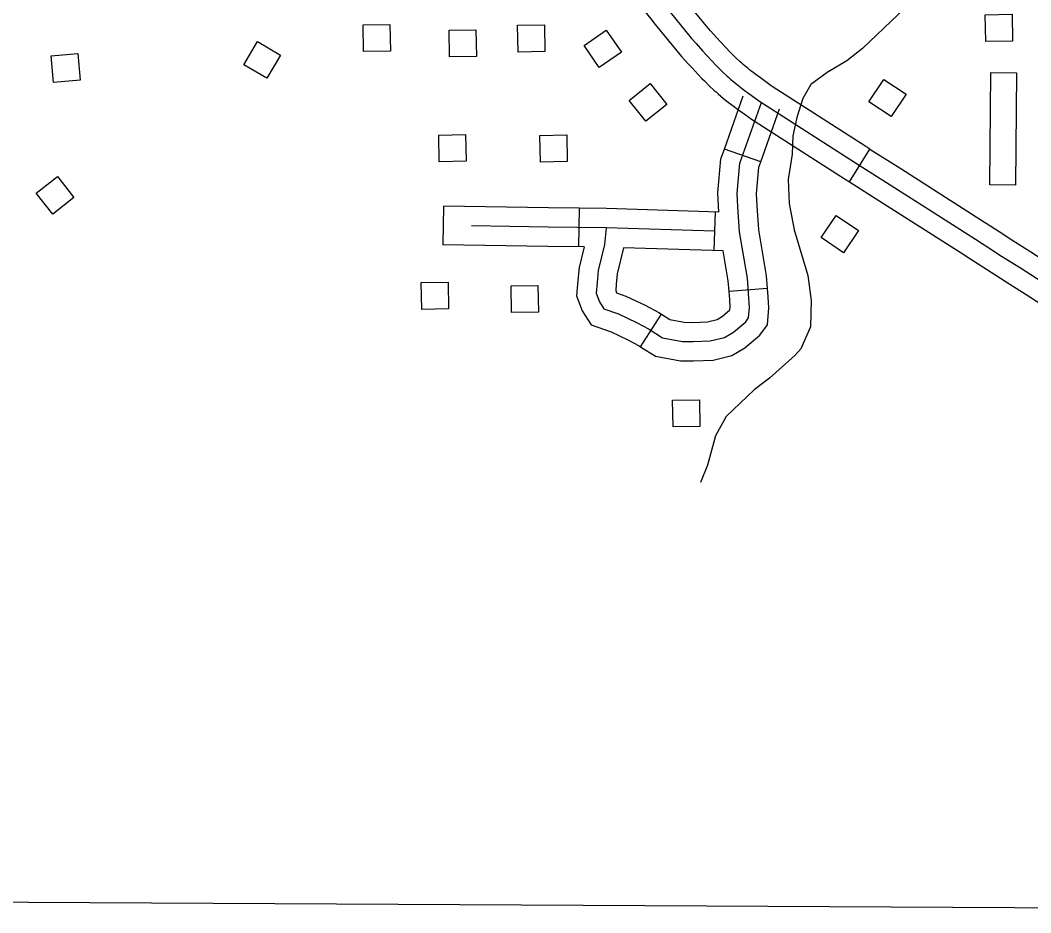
# Model space of a CAD drawing. Extents: x -19 to 366, y -4 to 359.
# Drawn here: x 137.616 to 138.361, y 194.009 to 194.667 of the extents above; entities that cross this region are included whole.
import ezdxf

# ---------------------------------------------------------------- set-up
doc = ezdxf.new("R2010")
doc.units = 0
for name, color, linetype in [('21', 7, 'Continuous'), ('R_Axis Annot', 7, 'Continuous'), ('R_ROW', 7, 'Continuous'), ('R_ROW Annot', 7, 'Continuous'), ('R_Temp Easement', 7, 'Continuous'), ('Sheet Fence', 7, 'Continuous')]:
    doc.layers.add(name, color=color, linetype=linetype)

msp = doc.modelspace()

# ---------------------------------------------------------------- linework, layer by layer
at = {"layer": '21'}
for points in [[(138.32751, 194.65097), (138.32716, 194.67068), (138.34693, 194.67103), (138.34728, 194.65132)], [(137.86921, 194.64356), (137.86887, 194.66327), (137.88864, 194.66362), (137.88898, 194.64391)], [(137.98299, 194.64326), (137.98264, 194.66297), (138.00241, 194.66332), (138.00276, 194.64361)], [(137.93251, 194.6396), (137.93217, 194.65931), (137.95194, 194.65965), (137.95228, 194.63994)], [(138.04788, 194.6593), (138.0591, 194.6431), (138.04285, 194.63184), (138.03163, 194.64804)], [(137.80801, 194.6409), (137.79801, 194.62391), (137.78097, 194.63394), (137.79097, 194.65093)], [(137.65875, 194.6421), (137.66048, 194.62246), (137.64079, 194.62072), (137.63906, 194.64036)], [(138.25236, 194.62309), (138.26883, 194.61227), (138.25798, 194.59575), (138.2415, 194.60657)], [(138.34951, 194.54519), (138.33058, 194.54535), (138.33125, 194.62821), (138.35019, 194.62805)], [(138.08026, 194.61999), (138.09259, 194.60461), (138.07717, 194.59224), (138.06484, 194.60762)], [(137.92494, 194.56241), (137.92459, 194.58212), (137.94436, 194.58247), (137.94471, 194.56276)], [(137.99941, 194.56217), (137.99907, 194.58188), (138.01884, 194.58222), (138.01918, 194.56251)], [(137.64363, 194.55161), (137.65579, 194.53609), (137.64023, 194.5239), (137.62807, 194.53942)], [(138.23373, 194.51178), (138.22265, 194.49548), (138.2063, 194.5066), (138.21738, 194.5229)], [(137.91204, 194.45371), (137.91169, 194.47342), (137.93146, 194.47376), (137.9318, 194.45405)], [(137.97819, 194.45134), (137.97785, 194.47105), (137.99761, 194.4714), (137.99796, 194.45169)], [(138.09721, 194.36712), (138.09686, 194.38683), (138.11663, 194.38717), (138.11698, 194.36746)]]:
    msp.add_lwpolyline(points, close=True, dxfattribs=at)
at = {"layer": 'R_Axis Annot'}
msp.add_lwpolyline([(137.395, 194.01835), (138.39407, 194.01298)], dxfattribs=at)
at = {"layer": 'R_ROW'}
for p in [(138.22707, 194.54775), (138.24225, 194.57176)]:
    msp.add_line(p, (138.24225, 194.57176), dxfattribs=at)
for points in [[(138.07161, 194.70127), (138.07505, 194.69698), (138.07777, 194.6938), (138.09174, 194.6766), (138.09506, 194.67252), (138.11087, 194.65325), (138.11416, 194.64943), (138.11891, 194.64414), (138.12168, 194.64114), (138.12598, 194.63651), (138.12865, 194.63368), (138.13026, 194.63207), (138.13366, 194.62872), (138.13714, 194.62547), (138.13816, 194.62456), (138.13962, 194.62332), (138.14346, 194.62006), (138.1447, 194.61907), (138.14846, 194.61615), (138.15066, 194.6145), (138.15211, 194.61341), (138.16122, 194.60689), (138.16226, 194.60614)], [(138.1594, 194.6257), (138.15918, 194.62586), (138.15708, 194.62744), (138.15349, 194.63023), (138.15249, 194.63103), (138.14882, 194.63414), (138.14749, 194.63528), (138.14671, 194.63597), (138.14349, 194.63897), (138.14027, 194.64214), (138.13885, 194.64357), (138.13636, 194.64622), (138.1321, 194.6508), (138.12942, 194.6537), (138.12482, 194.65882), (138.12174, 194.66239), (138.10606, 194.68151), (138.10277, 194.68556), (138.09403, 194.69631)], [(138.07198, 194.6784), (138.08072, 194.66764), (138.08406, 194.66354), (138.1, 194.64411), (138.10349, 194.64005), (138.10841, 194.63458), (138.11126, 194.63149), (138.11561, 194.62681), (138.11845, 194.62379), (138.12025, 194.62199), (138.12382, 194.61847), (138.12757, 194.61497), (138.12884, 194.61384), (138.13042, 194.61249), (138.13443, 194.6091), (138.1359, 194.60792), (138.13983, 194.60486), (138.14214, 194.60313), (138.14238, 194.60295)], [(138.24225, 194.57176), (138.23926, 194.57365), (138.17023, 194.6179), (138.16949, 194.61843), (138.16051, 194.62487), (138.1594, 194.6257)], [(138.14238, 194.60295), (138.14372, 194.60195), (138.15294, 194.59534), (138.15428, 194.59438), (138.22401, 194.54968), (138.22707, 194.54775)], [(138.16226, 194.60614), (138.23163, 194.56167), (138.25725, 194.54547), (138.28063, 194.53043), (138.32008, 194.50535), (138.32976, 194.49911), (138.33916, 194.493), (138.35304, 194.48422), (138.3649, 194.47658), (138.37594, 194.46949), (138.38308, 194.465)], [(138.24225, 194.57176), (138.26489, 194.55745), (138.28828, 194.5424), (138.32663, 194.51802)], [(138.22707, 194.54775), (138.24961, 194.5335), (138.27297, 194.51847), (138.31139, 194.49405)], [(138.32663, 194.51802), (138.32774, 194.51732), (138.33749, 194.51103), (138.34683, 194.50495), (138.36069, 194.49619), (138.37258, 194.48852), (138.38355, 194.48148), (138.3907, 194.47699), (138.39688, 194.47301), (138.4108, 194.4645)], [(138.31139, 194.49405), (138.31242, 194.49339), (138.32204, 194.48719), (138.33149, 194.48104), (138.3454, 194.47225), (138.35722, 194.46463), (138.36832, 194.4575), (138.37546, 194.45302), (138.38179, 194.44894), (138.39599, 194.44026)]]:
    msp.add_lwpolyline(points, dxfattribs=at)
at = {"layer": 'R_ROW Annot'}
for p, q in [((138.16183, 194.56229), (138.13505, 194.57175)), ((137.92798, 194.52968), (137.92761, 194.50127)), ((138.02797, 194.52816), (138.0276, 194.49975)), ((138.12818, 194.52544), (138.12731, 194.49705)), ((138.16682, 194.46912), (138.1385, 194.46694)), ((138.07327, 194.42622), (138.0886, 194.45014))]:
    msp.add_line(p, q, dxfattribs=at)
for points in [[(138.13505, 194.57175), (138.14886, 194.61087)], [(138.14615, 194.51074), (138.14491, 194.52916), (138.14444, 194.53925), (138.14647, 194.56145), (138.16226, 194.60614)], [(138.16183, 194.56229), (138.17565, 194.60141)], [(138.13086, 194.52536), (138.1302, 194.53957), (138.13249, 194.56451), (138.13505, 194.57175)], [(138.16682, 194.46912), (138.16611, 194.47834), (138.16027, 194.51242), (138.15909, 194.52996), (138.15867, 194.53893), (138.16046, 194.55839), (138.16183, 194.56229)], [(138.02797, 194.52816), (138.00544, 194.52845), (137.92798, 194.52968)], [(138.13086, 194.52536), (138.04817, 194.5279), (138.02797, 194.52816)], [(138.04786, 194.5137), (138.00524, 194.51425), (137.9487, 194.51514)], [(138.04786, 194.5137), (138.04741, 194.50898), (138.04662, 194.50154), (138.04448, 194.49234), (138.04201, 194.48226), (138.04125, 194.47361), (138.04045, 194.46565), (138.04289, 194.45917), (138.04612, 194.45416), (138.05692, 194.45035), (138.0702, 194.44402), (138.07947, 194.43912), (138.08949, 194.4327), (138.10404, 194.43003), (138.11205, 194.42995), (138.12461, 194.4305), (138.13505, 194.43306), (138.14182, 194.43705), (138.15071, 194.44456), (138.15287, 194.44756), (138.1535, 194.455), (138.15313, 194.46197), (138.152, 194.4766), (138.14615, 194.51074)], [(138.12775, 194.51124), (138.04786, 194.5137)], [(138.03166, 194.4997), (138.00504, 194.50005), (137.92761, 194.50127)], [(138.03166, 194.4997), (138.02795, 194.48458), (138.02711, 194.47495), (138.02598, 194.46376), (138.03013, 194.45275), (138.03681, 194.44239), (138.05148, 194.4372), (138.06383, 194.43132), (138.0723, 194.42684), (138.07327, 194.42622)], [(138.06076, 194.49909), (138.05606, 194.47994), (138.05539, 194.47228), (138.05491, 194.46755), (138.05553, 194.4659), (138.06235, 194.46349), (138.07658, 194.45672), (138.08663, 194.4514), (138.0886, 194.45014)], [(138.13412, 194.49684), (138.06076, 194.49909)], [(138.1385, 194.46694), (138.13789, 194.47485), (138.13412, 194.49684)], [(138.07327, 194.42622), (138.08418, 194.41923), (138.10268, 194.41584), (138.11229, 194.41574), (138.12663, 194.41637), (138.14046, 194.41976), (138.15007, 194.42543), (138.16121, 194.43484), (138.1667, 194.44245), (138.16774, 194.45478), (138.1673, 194.4629), (138.16682, 194.46912)], [(138.0886, 194.45014), (138.0948, 194.44617), (138.1054, 194.44422), (138.11181, 194.44416), (138.12259, 194.44463), (138.12963, 194.44636), (138.13357, 194.44868), (138.13911, 194.45336), (138.13927, 194.45522), (138.13895, 194.46104), (138.1385, 194.46694)]]:
    msp.add_lwpolyline(points, dxfattribs=at)
at = {"layer": 'R_Temp Easement'}
for points in [[(138.37563, 194.76933), (138.34518, 194.77324), (138.32366, 194.77211), (138.31356, 194.76625), (138.31062, 194.76164), (138.3075, 194.72402), (138.29379, 194.70861), (138.28459, 194.69441), (138.26309, 194.6709), (138.2367, 194.64578)], [(138.2367, 194.64578), (138.2252, 194.63687), (138.2106, 194.6282), (138.19873, 194.61922), (138.19283, 194.60897), (138.18833, 194.5951), (138.18531, 194.58149), (138.18497, 194.56796), (138.18205, 194.54936), (138.18278, 194.53177), (138.18651, 194.5124), (138.19655, 194.47871), (138.19897, 194.46026), (138.19848, 194.44092), (138.19132, 194.42467), (138.18682, 194.41966), (138.16823, 194.40298), (138.15704, 194.39451), (138.1363, 194.37477), (138.12838, 194.3607), (138.12256, 194.33891), (138.11749, 194.3261)]]:
    msp.add_lwpolyline(points, dxfattribs=at)
at = {"layer": 'Sheet Fence'}
for points in [[(146.77834, 1.69699), (146.57878, 10.31313), (146.37852, 18.92942), (146.17757, 27.54584), (145.97591, 36.16241), (145.77356, 44.77911), (145.57052, 53.39596), (145.36679, 62.01295), (145.16236, 70.63008), (144.95724, 79.24735), (144.75142, 87.86477), (144.54492, 96.48232), (144.33773, 105.10002), (144.12986, 113.71787), (143.92129, 122.33585), (143.71204, 130.95398), (143.5021, 139.57225), (143.29148, 148.19067), (143.08018, 156.80923), (142.8682, 165.42794), (142.65553, 174.04679), (142.44218, 182.66579), (142.22816, 191.28493), (142.01345, 199.90421), (141.79807, 208.52365), (141.58202, 217.14322), (141.36528, 225.76295), (141.14788, 234.38282), (140.9298, 243.00284), (140.71105, 251.623), (140.49162, 260.24332), (140.27153, 268.86377), (140.05077, 277.48438), (139.82934, 286.10514), (139.60724, 294.72604), (139.38447, 303.34709), (139.16105, 311.96829), (138.93695, 320.58964), (138.7122, 329.21114), (138.48678, 337.83278), (138.2607, 346.45458)], [(139.44064, 1.53154), (139.25106, 10.14733), (139.06082, 18.76327), (138.86992, 27.37935), (138.67836, 35.99557), (138.48613, 44.61194), (138.29325, 53.22845), (138.09971, 61.84511), (137.9055, 70.46191), (137.71065, 79.07885), (137.51513, 87.69595), (137.31896, 96.31318), (137.12214, 104.93057), (136.92466, 113.54809), (136.72653, 122.16577), (136.52775, 130.78359), (136.32832, 139.40156), (136.12824, 148.01968), (135.9275, 156.63794), (135.72612, 165.25636), (135.5241, 173.87492), (135.32143, 182.49362), (135.11811, 191.11248), (134.91415, 199.73149), (134.70954, 208.35064), (134.50429, 216.96995), (134.2984, 225.5894), (134.09187, 234.209), (133.8847, 242.82876), (133.6769, 251.44866), (133.46845, 260.06872), (133.25937, 268.68892), (133.04965, 277.30928), (132.8393, 285.92978), (132.62831, 294.55044), (132.41669, 303.17125), (132.20444, 311.79221), (131.99156, 320.41333), (131.77805, 329.0346), (131.56391, 337.65601), (131.34914, 346.27759)], [(0, 189.51617), (7.11214, 189.52059), (14.22427, 189.53386), (21.33637, 189.55597), (28.44845, 189.58693), (35.56048, 189.62672), (42.67245, 189.67537), (49.78436, 189.73285), (56.89619, 189.79918), (64.00793, 189.87436), (71.11958, 189.95838), (78.23111, 190.05124), (85.34253, 190.15294), (92.45381, 190.26349), (99.56495, 190.38288), (106.67593, 190.51112), (113.78675, 190.6482), (120.89739, 190.79412), (128.00785, 190.94888), (135.11811, 191.11248), (142.22816, 191.28493), (149.33799, 191.46621), (156.44759, 191.65634), (163.55694, 191.85531), (170.66605, 192.06312), (177.77489, 192.27977), (184.88345, 192.50526), (191.99173, 192.73959), (199.09971, 192.98276), (206.20739, 193.23477), (213.31474, 193.49561), (220.42177, 193.7653), (227.52845, 194.04382), (234.63479, 194.33118), (241.74076, 194.62738), (248.84635, 194.93241), (255.95157, 195.24628), (263.05638, 195.56898), (270.16079, 195.90052), (277.26478, 196.24089), (284.36834, 196.5901), (291.47147, 196.94814), (298.57414, 197.31501), (305.67635, 197.69072), (312.77809, 198.07525), (319.87934, 198.46862), (326.9801, 198.87082), (334.08035, 199.28185), (341.18009, 199.7017)]]:
    msp.add_spline(points, degree=3, dxfattribs=at)

doc.saveas('drawing.dxf')
